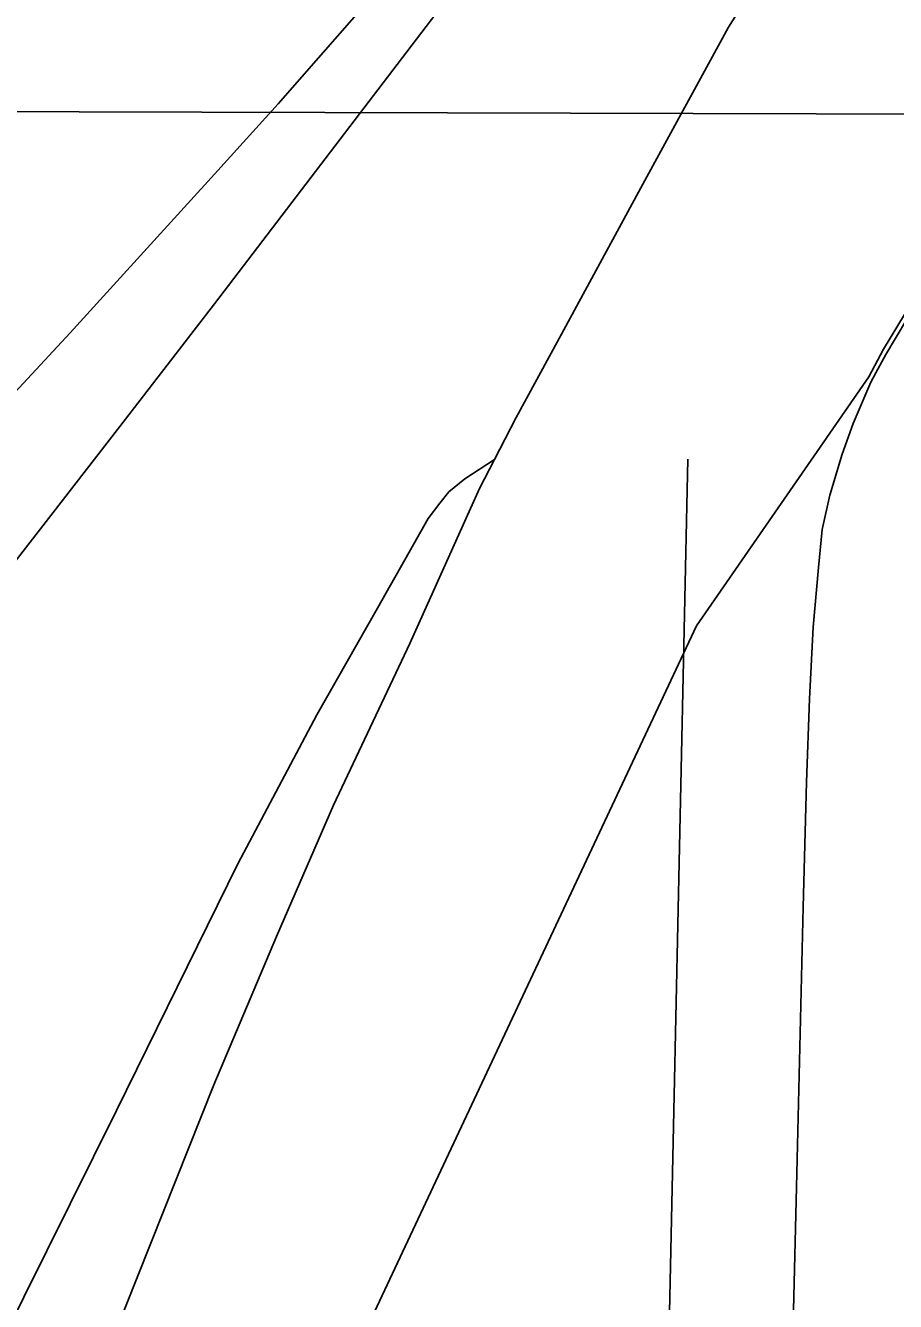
# Model space of a CAD drawing. Extents: x 0 to 34, y 0 to 22.
# Drawn here: x 3.8523 to 3.9432, y 15.825 to 15.9583 of the extents above; entities that cross this region are included whole.
import ezdxf

# ---------------------------------------------------------------- set-up
doc = ezdxf.new("R2010")
doc.units = 0
for name, color, linetype in [('GM_X_Corporation', 7, 'Continuous'), ('GM_X_Interstate_Route', 7, 'Continuous'), ('GM_X_Minor_River', 7, 'Continuous'), ('GM_X_Township_Road', 7, 'Continuous'), ('GM_X_US_Route', 7, 'Continuous')]:
    doc.layers.add(name, color=color, linetype=linetype)

msp = doc.modelspace()

# ---------------------------------------------------------------- linework, layer by layer
at = {"layer": 'GM_X_Corporation'}
for points in [[(4.45758, 16.96884), (4.43539, 15.94772), (3.42156, 15.95047), (3.43407, 16.44072), (4.34219, 16.86945), (4.29316, 16.97456)], [(3.42156, 15.95047), (4.43539, 15.94772), (4.41668, 14.93339), (3.40873, 14.94631)]]:
    msp.add_lwpolyline(points, close=True, dxfattribs=at)
msp.add_lwpolyline([(3.15616, 14.955), (3.33366, 14.95213), (3.53875, 14.94883), (3.61861, 14.94742), (3.64253, 14.94702), (3.65722, 14.94707), (3.65869, 15.00621), (3.66102, 15.04787), (3.66474, 15.09065), (3.66869, 15.12529), (3.67943, 15.19546), (3.69451, 15.26363), (3.71875, 15.36259), (3.77955, 15.52201), (3.86157, 15.76592), (3.92242, 15.8956), (3.94042, 15.92161), (3.94197, 15.92452), (3.94414, 15.92812)], dxfattribs=at)
at = {"layer": 'GM_X_Interstate_Route'}
for points in [[(3.90132, 15.91297), (3.90358, 15.91735), (3.90811, 15.92569), (3.91683, 15.94173), (3.92577, 15.95815), (3.93829, 15.97808), (3.94953, 15.99608), (3.96794, 16.02308), (3.97445, 16.03221), (3.99293, 16.05737), (4.01986, 16.09232)], [(3.69637, 15.67384), (3.70405, 15.68944), (3.71241, 15.70539), (3.7212, 15.7211), (3.73067, 15.73714), (3.74051, 15.75296), (3.75315, 15.77216), (3.75878, 15.78034), (3.77071, 15.79702), (3.78586, 15.81749), (3.80473, 15.84219), (3.82118, 15.86327), (3.84159, 15.88993), (3.86218, 15.91644), (3.87207, 15.92923), (3.95512, 16.0381)], [(3.79038, 15.61986), (3.81171, 15.68027), (3.82496, 15.71846), (3.84272, 15.77024), (3.85111, 15.79368), (3.86141, 15.82105), (3.87201, 15.84765), (3.87856, 15.86313), (3.88449, 15.87685), (3.89246, 15.89375), (3.89976, 15.90995), (3.90132, 15.91297)]]:
    msp.add_lwpolyline(points, dxfattribs=at)
at = {"layer": 'GM_X_Minor_River'}
msp.add_lwpolyline([(3.89287, 14.1), (3.89419, 14.22149), (3.89327, 14.3828), (3.89504, 14.43136), (3.89556, 14.64539), (3.89512, 14.84426), (3.89693, 14.92508), (3.90343, 15.16333), (3.90628, 15.38189), (3.91282, 15.59396), (3.91959, 15.82387), (3.92151, 15.91303)], dxfattribs=at)
at = {"layer": 'GM_X_Township_Road'}
for points in [[(3.94116, 15.92202), (3.9422, 15.92396), (3.94437, 15.92756)], [(3.92883, 15.67596), (3.92967, 15.717), (3.93123, 15.76983), (3.93288, 15.83697), (3.93355, 15.8662), (3.93392, 15.87926), (3.93422, 15.88797), (3.93462, 15.89545), (3.93517, 15.90169), (3.93555, 15.90565), (3.93635, 15.90926), (3.93762, 15.91354), (3.9388, 15.91674), (3.94064, 15.92105), (3.94116, 15.92202)]]:
    msp.add_lwpolyline(points, dxfattribs=at)
at = {"layer": 'GM_X_US_Route'}
for points in [[(3.88714, 15.95975), (3.87871, 15.95012), (3.87242, 15.94318), (3.86152, 15.9312), (3.85698, 15.92621), (3.84984, 15.9185), (3.84119, 15.90929), (3.82616, 15.89345), (3.80953, 15.87602), (3.79313, 15.8589), (3.77698, 15.84192), (3.76069, 15.82469), (3.74366, 15.80689), (3.72745, 15.78984), (3.71204, 15.7739), (3.71036, 15.77211), (3.69357, 15.75504)], [(3.90132, 15.91297), (3.89821, 15.91097), (3.89656, 15.9096), (3.8956, 15.90841), (3.8944, 15.90681), (3.89286, 15.90409), (3.88909, 15.89744), (3.88276, 15.8863), (3.87451, 15.87075), (3.86184, 15.84496), (3.85216, 15.82547), (3.83196, 15.78414), (3.82458, 15.76979), (3.8189, 15.75947), (3.81289, 15.74935), (3.80581, 15.73844), (3.79858, 15.72836), (3.79135, 15.71907), (3.78501, 15.71144), (3.77635, 15.70171), (3.7682, 15.69321), (3.76022, 15.68541), (3.75059, 15.67664)]]:
    msp.add_lwpolyline(points, dxfattribs=at)

doc.saveas('drawing.dxf')
